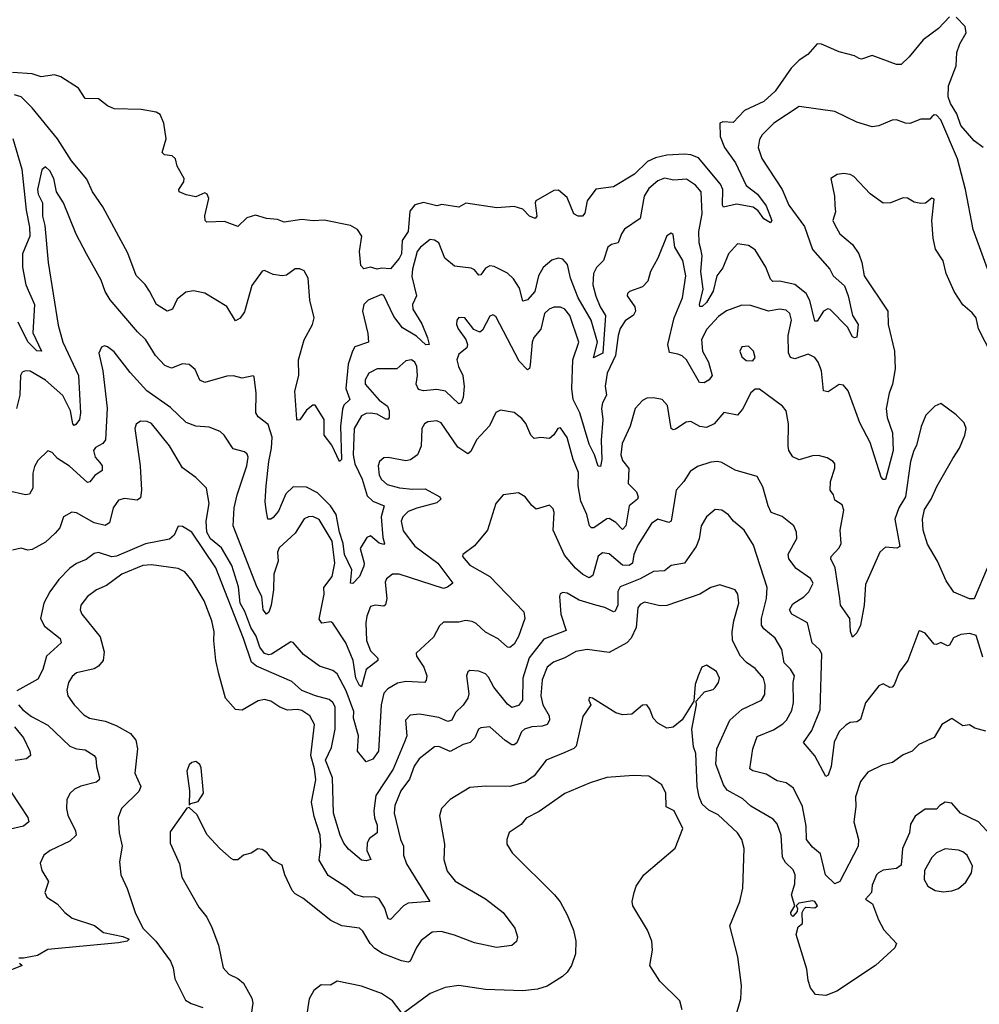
# Model space of a CAD drawing. Extents: x 1771496 to 1971148, y 471553 to 643630.
# Tile 341 of 656: x 1835368 to 1839709, y 566090 to 570544. Entities that reach past the tile are written whole.
import ezdxf

# ---------------------------------------------------------------- set-up
doc = ezdxf.new("R2010")
doc.units = 0

msp = doc.modelspace()

# ---------------------------------------------------------------- linework, layer by layer
at = {"layer": '0CON10XD'}
for points in [[(1839575, 570556.4), (1839525, 570503.8), (1839455, 570451.9), (1839392.1, 570375), (1839355, 570340.5), (1839335, 570341.5), (1839225, 570381.9), (1839175.9, 570365.9), (1839165, 570367.5), (1839145, 570380.8), (1839075, 570398.6), (1838995, 570432.5), (1838975, 570434), (1838933.2, 570386.8), (1838895, 570361.1), (1838858.8, 570325), (1838785, 570220), (1838735, 570173.9), (1838647.3, 570132.7), (1838595, 570079.4), (1838548.8, 570081.2), (1838535, 570076.2), (1838537.3, 570015), (1838556.8, 569965), (1838605.9, 569895.9), (1838654.2, 569794.2), (1838705.9, 569755), (1838745, 569701.4), (1838770.8, 569635), (1838765, 569624.2), (1838735, 569642.5), (1838709.1, 569679.1), (1838685.9, 569695.9), (1838610.9, 569709.1), (1838552.5, 569695), (1838547.5, 569705), (1838549.4, 569775), (1838539.2, 569799.2), (1838438.8, 569918.8), (1838405, 569932.3), (1838375, 569935.2), (1838295, 569930.8), (1838245, 569919.1), (1838207.8, 569902.2), (1838149.4, 569845), (1838055, 569787.5), (1837975, 569776.9), (1837935.3, 569724.7), (1837925, 569668.8), (1837914.6, 569655.4), (1837895, 569655.4), (1837875.3, 569665.3), (1837845, 569740), (1837805, 569773.3), (1837785, 569771.2), (1837703.8, 569725), (1837700, 569715), (1837706.9, 569655), (1837700, 569645), (1837674.7, 569654.7), (1837645, 569686), (1837605, 569698.8), (1837527.3, 569692.7), (1837386, 569714)], [(1839727.3, 569965), (1839686.3, 569996.3), (1839626.2, 570065), (1839607.7, 570117.7), (1839578.4, 570165), (1839567.8, 570195), (1839570.6, 570245), (1839604.7, 570335), (1839608, 570395), (1839621.8, 570435), (1839649.5, 570485), (1839645, 570513.1), (1839604, 570555)], [(1837386, 569714), (1837355, 569696.2), (1837277.5, 569707.5), (1837255, 569702.5), (1837195, 569716.9), (1837155, 569705.8), (1837133.1, 569676.9), (1837125.3, 569585.3), (1837099.1, 569545), (1837095.6, 569485), (1837085, 569463.8), (1837045, 569417.1), (1837005, 569420.5), (1836985, 569414.7), (1836955, 569423.8), (1836925, 569417.5), (1836911.7, 569431.7), (1836906, 569495), (1836916, 569565), (1836896.7, 569595), (1836865, 569613.3), (1836745, 569636.2), (1836696.4, 569633.6), (1836645, 569640), (1836565, 569628.6), (1836535, 569640), (1836485, 569644), (1836435, 569660), (1836395, 569648), (1836355, 569608), (1836295, 569630.6), (1836215, 569627.5), (1836207.5, 569635), (1836206.2, 569656.2), (1836223.8, 569735), (1836216.7, 569755), (1836205, 569761.2), (1836165, 569742.5), (1836121.7, 569751.7), (1836089.2, 569765), (1836088.6, 569775), (1836110.3, 569809.7), (1836112.9, 569825), (1836080.8, 569880.8), (1836072.5, 569915), (1836057.9, 569927.9), (1836022.6, 569932.6), (1836012.9, 569942.9), (1836030.6, 570005), (1836020.6, 570075), (1836002.9, 570115), (1835985, 570125.4), (1835917.7, 570137.7), (1835795, 570141.2), (1835765, 570154.4), (1835725, 570185.6), (1835665, 570187.8), (1835634.5, 570234.5), (1835554.4, 570285), (1835526.2, 570295), (1835465, 570286), (1835425, 570299.1), (1835335, 570304.8)], [(1839769.4, 569355), (1839680.9, 569595), (1839647.5, 569775), (1839610, 569915), (1839535, 570091.4), (1839515, 570112.5), (1839505, 570114), (1839495, 570103.8), (1839485, 570094.3), (1839445, 570093.3), (1839395, 570074), (1839375, 570075.3), (1839335, 570090.6), (1839315, 570089.2), (1839255, 570064), (1839225, 570058.8), (1839155, 570080.8), (1839055, 570128.1), (1838895, 570150.6), (1838780, 570075), (1838726.6, 570023.4), (1838715, 570001.2), (1838708.8, 569965), (1838725, 569916.4), (1838817.5, 569775), (1838847.1, 569705), (1838917.7, 569607.7), (1838954.8, 569504.8), (1839032.5, 569415), (1839047.9, 569385), (1839099.9, 569339.9), (1839115.5, 569295), (1839135.8, 569205.8), (1839161.7, 569165), (1839155, 569108.1), (1839145, 569104.7), (1839135, 569109.3), (1839113.5, 569153.5), (1839035, 569233.5), (1839024.6, 569235.4), (1839005, 569224.6), (1838975, 569180), (1838965, 569180), (1838943, 569273), (1838925.3, 569305), (1838875, 569345.8), (1838805, 569360.4), (1838775, 569359.2), (1838765, 569370), (1838743.9, 569425), (1838695, 569502.9), (1838665, 569522), (1838615, 569529.2), (1838574.7, 569485), (1838549.2, 569420.8), (1838522.6, 569385), (1838504.8, 569315.2), (1838475.5, 569265), (1838455, 569246.2), (1838445.7, 569245.7), (1838442.9, 569255), (1838459.5, 569325), (1838449.6, 569405), (1838455.7, 569475), (1838450, 569505), (1838441.9, 569535), (1838440.9, 569585), (1838455.9, 569665), (1838450.7, 569765), (1838425, 569795.4), (1838385, 569821.8), (1838327.9, 569817.9), (1838285, 569827.1), (1838255.5, 569815), (1838215, 569780), (1838193.2, 569745), (1838174.5, 569645), (1838104.1, 569595.9), (1838090, 569575), (1838075.9, 569534.1), (1838045, 569526.8), (1838028.5, 569515), (1838009.2, 569455), (1837977.4, 569422.6), (1837963.3, 569395), (1837960.8, 569345), (1837973.8, 569293.8), (1837994.4, 569244.4), (1838018.9, 569205), (1838006.6, 569035), (1837964.5, 569014.5), (1837981.6, 569085), (1837953.6, 569185), (1837895.1, 569285.1), (1837859.8, 569375), (1837846.8, 569436.8), (1837825, 569461.1), (1837804.5, 569464.5), (1837775, 569456.5), (1837736.7, 569423.3), (1837714.4, 569385.6), (1837698.8, 569315), (1837665, 569276.9), (1837645, 569270), (1837629.5, 569329.5), (1837602, 569372), (1837575, 569397.6), (1837515, 569427.7), (1837495, 569430.9), (1837475, 569420), (1837455, 569389.5), (1837445, 569388.5), (1837425, 569412.2), (1837409.8, 569419.8), (1837335, 569429.4), (1837291.1, 569465), (1837265, 569534.4), (1837245, 569546.7), (1837225, 569549.5), (1837181.9, 569515), (1837166.4, 569495), (1837144.7, 569415), (1837141.7, 569381.7), (1837162.5, 569295), (1837145.3, 569255), (1837146.9, 569235), (1837187.5, 569167.5), (1837213.3, 569105), (1837220, 569075), (1837205, 569073.4), (1837162.7, 569112.7), (1837100.5, 569150.5), (1837060.6, 569200.6), (1837015, 569295.6), (1837005, 569300), (1836945, 569274.4), (1836925.3, 569254.7), (1836918.9, 569225), (1836943.4, 569125), (1836945.5, 569085), (1836885, 569063.6), (1836873, 569045), (1836854, 568985), (1836844, 568875), (1836862, 568825), (1836835, 568799.7), (1836828, 568782), (1836819.8, 568705), (1836824.2, 568555), (1836815, 568545.8), (1836779.5, 568619.5), (1836746, 568665), (1836745.3, 568735), (1836705, 568800), (1836695, 568800.8), (1836665, 568776.9), (1836635, 568734.2), (1836625, 568732.5), (1836622.5, 568737.5), (1836612.8, 568862.8), (1836631.5, 568935), (1836629.5, 569005), (1836655.7, 569095), (1836692, 569165), (1836699.7, 569195), (1836680.8, 569275), (1836672.5, 569375), (1836655, 569407.1), (1836635, 569417.5), (1836615, 569417.5), (1836575, 569388.6), (1836555, 569384.4), (1836515, 569391.4), (1836475, 569408.8), (1836465, 569406.2), (1836418.7, 569341.3), (1836385, 569222.5), (1836365, 569192.9), (1836345, 569182), (1836305, 569247.1), (1836206.4, 569306.4), (1836155, 569317.1), (1836119.3, 569310.7), (1836080.9, 569279.1), (1836059.2, 569235), (1836035, 569225.6), (1835986.7, 569255), (1835955, 569316), (1835936.2, 569346.2), (1835895, 569386.2), (1835858.1, 569488.1), (1835745, 569697.1), (1835696.9, 569765), (1835671.7, 569821.7), (1835603.2, 569905), (1835539.1, 570005), (1835424.8, 570144.8), (1835375, 570195.4), (1835345, 570204.4)], [(1835337, 570007), (1835377.5, 569867.5), (1835397.1, 569682.9), (1835412.6, 569605), (1835413.4, 569565), (1835380.9, 569485), (1835381.2, 569425), (1835396.5, 569345), (1835435.7, 569255.7), (1835427.3, 569127.3), (1835466.7, 569045), (1835445, 569045.5), (1835405, 569087.1), (1835361.5, 569175)], [(1839795, 568972.5), (1839705.8, 569145), (1839694.6, 569194.6), (1839677.6, 569217.6), (1839635, 569254), (1839595.8, 569315), (1839559.2, 569395), (1839545, 569453.3), (1839510.6, 569505), (1839500, 569555), (1839494.5, 569635.5), (1839505, 569732.5), (1839495, 569736.7), (1839465.8, 569714.2), (1839445, 569712.5), (1839415, 569718), (1839385, 569736), (1839365, 569738), (1839307.5, 569715), (1839274.4, 569714.4), (1839215.8, 569755.8), (1839141.2, 569835), (1839125, 569844), (1839095, 569848), (1839066.1, 569843.9), (1839037.5, 569825), (1839054, 569745), (1839056.2, 569703.8), (1839058, 569675), (1839047.1, 569635), (1839055, 569616.2), (1839078.6, 569575), (1839135, 569527.1), (1839163.6, 569485), (1839178.2, 569445), (1839189.1, 569385), (1839295.7, 569225), (1839296.9, 569165), (1839326.2, 569045), (1839327.9, 568965), (1839316.7, 568895), (1839301.1, 568855), (1839288.4, 568785), (1839292.2, 568745), (1839316.8, 568675), (1839319.3, 568595), (1839285, 568463.3), (1839275, 568463.3), (1839264.6, 568474.6), (1839215, 568630.8), (1839169.4, 568720.6), (1839115.3, 568865), (1839095, 568890.6), (1839075, 568894.3), (1839025, 568860), (1839004.6, 568864.6), (1838995.9, 568955), (1838980.4, 568995), (1838965, 569015.5), (1838935, 569030.4), (1838875, 569010), (1838854.5, 569015), (1838846.4, 569036.4), (1838844.1, 569115), (1838859.6, 569185), (1838852.5, 569215), (1838835, 569229.6), (1838805, 569233.8), (1838755, 569224.6), (1838675, 569251.5), (1838635, 569252.5), (1838565, 569226.5), (1838529.2, 569200.8), (1838476, 569144), (1838452.8, 569097.2), (1838457, 569045), (1838483.7, 568995), (1838501.2, 568935), (1838487.5, 568915), (1838465, 568901.8), (1838442.7, 568902.7), (1838384.7, 569005), (1838365, 569023.5), (1838345, 569030.6), (1838308.2, 569038.2), (1838299.7, 569075), (1838328.7, 569195), (1838366.5, 569285), (1838382, 569385), (1838368.2, 569455), (1838331.4, 569515), (1838325, 569572.5), (1838315, 569578.8), (1838295, 569566.7), (1838254.4, 569465), (1838221.5, 569405), (1838209.6, 569360.4), (1838185, 569335.8), (1838127.5, 569315), (1838117.5, 569305), (1838116.7, 569295), (1838151.1, 569245), (1838154.1, 569225), (1838145, 569206.5), (1838107.7, 569182.3), (1838085, 569146.9), (1838075.2, 569114.8), (1838063.7, 569025), (1838025.2, 568945), (1838016, 568886), (1838023.1, 568845), (1838005, 568811.1), (1838000, 568785), (1838005.6, 568735), (1837998.8, 568641.2), (1838001.5, 568555), (1837995, 568523.3), (1837985, 568524), (1837969.1, 568575), (1837945, 568623.1), (1837902.1, 568765), (1837872.5, 568825), (1837866, 568875), (1837870.2, 569005), (1837897, 569085), (1837856.3, 569205), (1837835, 569234.6), (1837815, 569243.8), (1837785, 569243.3), (1837763.5, 569235), (1837742, 569215), (1837725.6, 569144.4), (1837694.1, 569105.9), (1837685.8, 569085), (1837678.1, 568981.9), (1837674.4, 568965.6), (1837665, 568960), (1837628.4, 568998.4), (1837521.7, 569201.7), (1837508, 569208), (1837495, 569202), (1837461.1, 569138.9), (1837449.4, 569130.6), (1837422.4, 569142.4), (1837382.5, 569195), (1837355, 569196.2), (1837346.1, 569183.9), (1837344.2, 569165), (1837351.4, 569145), (1837386.8, 569096.8), (1837394.5, 569075), (1837391.3, 569058.7), (1837355, 569030.8), (1837346.2, 569005), (1837352.8, 568975), (1837372.2, 568935), (1837379.4, 568885), (1837374.7, 568835.3), (1837365, 568810), (1837355, 568805.8), (1837295, 568863.1), (1837255, 568870.4), (1837194.6, 568864.6), (1837171.7, 568871.7), (1837161.1, 568895), (1837168, 568935), (1837164.6, 568974.6), (1837155.6, 568995), (1837140, 569005), (1837115, 569000.8), (1837075, 568964.5), (1836985, 568963.8), (1836948.1, 568945), (1836930.4, 568915), (1836931.5, 568895), (1836995, 568822.1), (1837031.3, 568795), (1837038.9, 568775), (1837040, 568745), (1837035, 568737.1), (1837025, 568737.5), (1836985, 568759.5), (1836955, 568764.3), (1836935, 568763), (1836915, 568752), (1836881, 568695), (1836877.3, 568575), (1836884.1, 568534.1), (1836917.1, 568465), (1836939.5, 568389.5), (1836965, 568365.7), (1837016.5, 568345), (1837002.7, 568295), (1837011.3, 568201.3), (1837019.2, 568175), (1837015, 568170), (1836995, 568176.4), (1836955, 568209.2), (1836938.5, 568201.5), (1836907.9, 568152.1), (1836926, 568086), (1836925, 568071.1), (1836905.3, 568025), (1836875, 567993.9), (1836864.1, 567995), (1836870.4, 568055), (1836837.6, 568125), (1836832, 568175), (1836814.9, 568225), (1836799.8, 568305), (1836774.1, 568344.1), (1836715, 568403.1), (1836665, 568428.5), (1836605, 568430.9), (1836571.7, 568398.3), (1836539.1, 568320.9), (1836515, 568292.1), (1836505, 568283.8), (1836490, 568285), (1836483.2, 568326.8), (1836478.9, 568365), (1836483.6, 568435), (1836495.2, 568544.8), (1836507.9, 568605), (1836509.8, 568655), (1836491.9, 568711.9), (1836447.5, 568747.5), (1836436.4, 568765), (1836437.8, 568855), (1836428.3, 568928.3), (1836425, 568932.5), (1836375, 568922.5), (1836335, 568932.2), (1836305, 568931.5), (1836205, 568902.5), (1836183.8, 568913.8), (1836161.4, 568961.4), (1836135, 568984.4), (1836105, 568987.8), (1836055, 568967.5), (1836025, 568980), (1835983.1, 569025), (1835939.1, 569095), (1835901.1, 569131.1), (1835777.3, 569277.3), (1835755.4, 569315), (1835736.1, 569366.1), (1835670.4, 569485), (1835623.8, 569573.8), (1835565.8, 569715), (1835535.2, 569765), (1835522.6, 569825), (1835505, 569860.5), (1835485, 569877.5), (1835468.9, 569865), (1835448.8, 569775), (1835451.1, 569755), (1835471.5, 569715), (1835471.4, 569655), (1835482.4, 569612.4), (1835497.3, 569445), (1835541.8, 569161.8), (1835563.9, 569085), (1835634.8, 568934.8), (1835642.5, 568765), (1835638.9, 568735), (1835622.3, 568712.3), (1835615, 568708.6), (1835608.6, 568715), (1835597.3, 568775), (1835563.4, 568843.4), (1835485, 568913.3), (1835415, 568954.2), (1835394.2, 568955.8), (1835380, 568950), (1835372.5, 568935), (1835369.2, 568845), (1835353.7, 568785)], [(1839589.3, 568559.3), (1839619.4, 568605), (1839644, 568665), (1839650, 568695), (1839640.7, 568720.7), (1839605, 568756.7), (1839535, 568807.5), (1839507.5, 568795), (1839466.7, 568755), (1839445.7, 568704.3), (1839425, 568617.5), (1839412.5, 568595), (1839398.5, 568545), (1839375.5, 568385), (1839345, 568336), (1839327.8, 568285), (1839349.1, 568160.9), (1839336.7, 568153.3), (1839285, 568157.1), (1839259.7, 568135), (1839195, 567988.8), (1839188.7, 567895), (1839172.5, 567805), (1839155, 567770.8), (1839135, 567750), (1839126.9, 567776.9), (1839123.2, 567835), (1839081.9, 567895), (1839078.8, 567925), (1839057.7, 568065), (1839037.5, 568105), (1839039.2, 568115), (1839075.5, 568155), (1839084.5, 568175), (1839080.5, 568235), (1839096.9, 568325), (1839089.2, 568349.2), (1839055, 568370), (1839050, 568395), (1839034.4, 568415), (1839035.6, 568454.4), (1839055.8, 568515), (1839056, 568535), (1839048.8, 568545), (1839021.7, 568561.7), (1838981.7, 568571.7), (1838955, 568570.8), (1838895, 568553.1), (1838865, 568567.1), (1838848.2, 568595), (1838844.7, 568614.7), (1838845.5, 568715.5), (1838836, 568775), (1838818.8, 568795), (1838715, 568872.5), (1838695, 568872), (1838675, 568856), (1838638.2, 568781.8), (1838615, 568755.6), (1838553.1, 568766.9), (1838509.1, 568715), (1838475, 568699.6), (1838445, 568703.8), (1838405, 568726), (1838382.9, 568722.9), (1838335, 568690.9), (1838325, 568688.5), (1838315, 568694.3), (1838298.2, 568798.2), (1838275, 568825.8), (1838235, 568834), (1838205, 568831.2), (1838185, 568821.2), (1838153.1, 568785), (1838129.1, 568705), (1838092.9, 568627.1), (1838087.1, 568575), (1838095, 568550), (1838123.5, 568513.5), (1838121.3, 568445), (1838158.7, 568408.7), (1838166.5, 568385), (1838162.5, 568375), (1838125.7, 568344.3), (1838110.3, 568255), (1838095, 568237.8), (1838065, 568270), (1838035, 568287.3), (1838025, 568286.4), (1837965, 568245.5), (1837955, 568245.7), (1837945.7, 568255), (1837933.2, 568305), (1837906, 568366), (1837894.8, 568435), (1837895.8, 568495), (1837872.2, 568555), (1837845, 568654), (1837815, 568697.5), (1837802, 568695), (1837784.5, 568665.5), (1837765, 568649.2), (1837725, 568653.3), (1837695, 568648.9), (1837680, 568665), (1837657.6, 568717.6), (1837640.2, 568740.2), (1837605, 568766.9), (1837543.2, 568776.8), (1837522.6, 568767.4), (1837492.8, 568707.2), (1837435, 568643.1), (1837409.7, 568590.3), (1837395, 568580.5), (1837349.7, 568609.7), (1837275, 568720), (1837255, 568728.9), (1837215, 568724.4), (1837200, 568715), (1837186.9, 568695), (1837184.2, 568615), (1837167.1, 568575), (1837136.5, 568553.5), (1837115, 568548.5), (1837035, 568563.6), (1837015, 568561.9), (1836995.7, 568545), (1836989.5, 568525), (1836995, 568484), (1837005, 568464.3), (1837031.1, 568441.1), (1837085.7, 568425.7), (1837145, 568419.5), (1837201.7, 568421.7), (1837269.4, 568385), (1837272.9, 568375), (1837255, 568358.2), (1837165, 568334.8), (1837125, 568319.2), (1837100.7, 568295), (1837094.1, 568275), (1837102.3, 568232.3), (1837155, 568161.8), (1837260, 568085), (1837328, 567995), (1837303.5, 567976.5), (1837285, 567970.8), (1837084.7, 568035.3), (1837053.9, 568036.1), (1837027.1, 568015), (1837020.9, 567999.1), (1837028.7, 567925), (1837022.5, 567897.5), (1837015, 567891.2), (1836975.7, 567895.7), (1836955, 567889.2), (1836938.5, 567845), (1836933.8, 567815), (1836936.8, 567735), (1836955, 567689.5), (1836988.9, 567655), (1836988.9, 567645), (1836934.8, 567605), (1836915, 567525.7), (1836905, 567531.5), (1836888.9, 567565), (1836876.4, 567645), (1836843.5, 567725), (1836785, 567814.6), (1836775, 567819.6), (1836735, 567814.6), (1836722.7, 567832.7), (1836745.3, 567945), (1836744.7, 567975.3), (1836781.4, 568025), (1836794.4, 568085.6), (1836781.1, 568185), (1836723.6, 568283.6), (1836694, 568296), (1836675, 568295.3), (1836655, 568286.2), (1836615, 568221.5), (1836541.2, 568155), (1836533.8, 568135), (1836537.5, 568095), (1836517.7, 568035), (1836516.7, 567965), (1836505.2, 567895), (1836495, 567864.3), (1836485, 567854.4), (1836470.3, 567875), (1836464.1, 567935), (1836442.5, 567975), (1836333.6, 568253.6), (1836339.1, 568335), (1836352.5, 568395), (1836396, 568525), (1836401.5, 568565), (1836397.9, 568577.9), (1836385, 568588.9), (1836333.3, 568603.3), (1836293.3, 568665), (1836275, 568681.1), (1836225, 568701.1), (1836165, 568704.4), (1836121.3, 568721.3), (1836049.9, 568789.9), (1835943.6, 568865), (1835867.4, 568947.4), (1835795, 569041.9), (1835765, 569064.2), (1835751.2, 569068.8), (1835737.7, 569062.3), (1835725.6, 569035), (1835744.7, 568955.3), (1835764, 568786), (1835756, 568644), (1835745, 568626.9), (1835710.9, 568609.1), (1835701.5, 568595), (1835709.1, 568565), (1835731.4, 568541.4), (1835741.8, 568525), (1835741.9, 568505), (1835708.2, 568481.8), (1835685, 568453.1), (1835675, 568450.6), (1835593.9, 568523.9), (1835538.6, 568558.6), (1835515, 568586.7), (1835495, 568593.3), (1835450.7, 568549.3), (1835435, 568523.3), (1835427.8, 568492.2), (1835427.5, 568425), (1835413.1, 568396.9), (1835395, 568394.4), (1835315, 568413.1)], [(1838685, 569000), (1838696, 569015), (1838688, 569045), (1838665, 569066.7), (1838635, 569063.8), (1838626, 569045), (1838635, 569018.8), (1838655, 569002), (1838685, 569000)], [(1839725, 567660), (1839695, 567758.6), (1839666.9, 567766.9), (1839625, 567762.8), (1839592.4, 567747.6), (1839575, 567713.8), (1839565, 567711.4), (1839535, 567727.1), (1839515, 567717.5), (1839505, 567719.2), (1839465, 567768), (1839440.7, 567779.3), (1839435, 567777.5), (1839385.8, 567645), (1839347.3, 567592.7), (1839324.3, 567535), (1839315, 567524.4), (1839305, 567523.3), (1839275, 567539.2), (1839255, 567531.2), (1839195, 567454), (1839171.9, 567378.1), (1839155, 567367.1), (1839125, 567364.5), (1839105, 567352.7), (1839075.7, 567324.3), (1839052.2, 567275), (1839039.4, 567165), (1839025, 567126.2), (1839015, 567120), (1838964.5, 567214.5), (1838914.3, 567274.3), (1838952, 567328), (1838988.6, 567421.4), (1838996.2, 567675), (1838985.6, 567695), (1838953.1, 567725), (1838931.8, 567815), (1838861.8, 567855), (1838850.9, 567875), (1838865, 567901.9), (1838915, 567932.7), (1838938.2, 567955), (1838957.1, 567995), (1838945, 568015.5), (1838881.3, 568061.3), (1838847.7, 568105), (1838845, 568126.2), (1838883.2, 568196.8), (1838881.9, 568225), (1838870, 568255), (1838816.8, 568296.8), (1838767.5, 568315), (1838753.9, 568345), (1838730.5, 568430.5), (1838705, 568476.9), (1838605, 568505.6), (1838545, 568540), (1838525, 568544.6), (1838495, 568542.3), (1838435, 568522.2), (1838400.6, 568499.4), (1838372.5, 568455), (1838337.5, 568415), (1838315, 568275.7), (1838305, 568269.1), (1838255, 568284.7), (1838226.9, 568265), (1838165, 568167.1), (1838146.3, 568125), (1838140.7, 568085), (1838125, 568074.8), (1838095, 568076.2), (1838035, 568127.9), (1838005, 568132.7), (1837985, 568117.1), (1837960.2, 568029.8), (1837945, 568019.1), (1837915, 568033.5), (1837882.1, 568062.1), (1837832.1, 568122.1), (1837782.1, 568235), (1837785.5, 568315), (1837781.1, 568331.1), (1837765, 568348), (1837705, 568330), (1837685, 568346), (1837655.3, 568385.3), (1837625, 568404), (1837555, 568393.8), (1837522, 568355), (1837484.3, 568235), (1837426.1, 568163.9), (1837373.3, 568125), (1837372, 568115), (1837405, 568076.4), (1837495.2, 568025.2), (1837649.5, 567865), (1837653.5, 567835), (1837625, 567754), (1837605, 567718.6), (1837585, 567704.2), (1837575, 567705.8), (1837533.1, 567743.1), (1837475, 567773.3), (1837432.9, 567812.9), (1837415, 567822.2), (1837385.4, 567825.4), (1837355, 567818), (1837285, 567817.8), (1837267.6, 567802.4), (1837240.1, 567749.9), (1837161.5, 567678.5), (1837163.1, 567665), (1837196.8, 567615), (1837210.5, 567575), (1837207.1, 567555), (1837198.8, 567545), (1837115, 567550), (1837076.7, 567543.3), (1837033.3, 567516.7), (1837015, 567496.9), (1837003.3, 567445), (1836991.1, 567235), (1836965, 567198.6), (1836935, 567187.1), (1836896.7, 567235), (1836900.4, 567305), (1836878.3, 567385), (1836879.3, 567415), (1836845, 567507.3), (1836805, 567584.5), (1836785, 567600), (1836725, 567619.5), (1836652, 567672), (1836605, 567726), (1836595, 567730), (1836506.8, 567673.2), (1836495, 567670), (1836476.2, 567676.2), (1836454, 567705), (1836437.7, 567755), (1836414.5, 567795), (1836386.9, 567866.9), (1836365.2, 567905), (1836358.5, 567978.5), (1836328.5, 568075), (1836280.8, 568155), (1836232, 568195), (1836214.3, 568225), (1836211.9, 568275), (1836225.3, 568355), (1836213.3, 568425), (1836165, 568473.1), (1836105, 568516.7), (1836045.9, 568615.9), (1835965, 568717.5), (1835945, 568726.9), (1835915, 568727.1), (1835895.4, 568714.6), (1835889.6, 568695), (1835912.4, 568525), (1835919.2, 568415), (1835915, 568381.2), (1835900, 568370), (1835842.8, 568377.2), (1835815, 568371.1), (1835790.9, 568335), (1835775, 568268), (1835755, 568256.2), (1835705, 568268.4), (1835625, 568312.5), (1835604.5, 568315.5), (1835565.7, 568295), (1835549.5, 568245), (1835529.2, 568220.8), (1835485, 568180.5), (1835425, 568146.7), (1835405, 568144.4), (1835375, 568152.9), (1835335, 568144.2)], [(1839745, 568063.3), (1839686.5, 567923.5), (1839665, 567924.5), (1839594.7, 567954.7), (1839558.9, 568005), (1839520.6, 568095), (1839475, 568171.2), (1839455.4, 568235), (1839452.2, 568285), (1839461.4, 568328.6), (1839491.8, 568375), (1839517.4, 568432.6), (1839589.3, 568559.3)], [(1839739.2, 567325), (1839688.9, 567338.9), (1839665, 567354.2), (1839635, 567350), (1839585, 567383.3), (1839540, 567355), (1839505, 567297.1), (1839435, 567264.4), (1839405, 567234.3), (1839365, 567218.6), (1839316.1, 567183.9), (1839269.1, 567170.9), (1839205, 567140), (1839172.2, 567097.8), (1839149.1, 567029.1), (1839150.7, 566985), (1839140.9, 566915), (1839162.1, 566835), (1839161.2, 566805), (1839078.9, 566645), (1839055, 566635.6), (1839012.7, 566675), (1838990.5, 566770.5), (1838955, 566800), (1838928, 566835), (1838926.7, 566895), (1838909.3, 566985), (1838868.2, 567068.2), (1838835, 567091.1), (1838795, 567100.4), (1838745, 567130.4), (1838685, 567145.6), (1838671.4, 567155), (1838684.6, 567245), (1838705, 567300.8), (1838778.4, 567331.6), (1838821.1, 567358.9), (1838837.3, 567375), (1838860.6, 567419.4), (1838869.4, 567455), (1838867.5, 567545), (1838873.5, 567575), (1838855, 567606), (1838826.1, 567635), (1838816.2, 567695), (1838786.5, 567746.5), (1838735, 567787.8), (1838724.6, 567805), (1838723.2, 567835), (1838746.8, 567925), (1838749.7, 567975), (1838687.1, 568167.1), (1838645.3, 568235.3), (1838597.8, 568275), (1838575, 568304.3), (1838544.5, 568324.5), (1838515, 568328.1), (1838475, 568294.3), (1838451.2, 568255), (1838441.5, 568195), (1838428.7, 568161.3), (1838375, 568085.5), (1838315.4, 568074.6), (1838285, 568050.7), (1838235, 568048.1), (1838175, 568014.8), (1838085, 567978.2), (1838073.5, 567956.5), (1838073.5, 567895), (1838062.4, 567867.6), (1838055, 567864.7), (1838015.1, 567885.1), (1837975.2, 567895.2), (1837898.5, 567918.5), (1837845, 567949.5), (1837825, 567952.5), (1837813.1, 567946.9), (1837809.4, 567935), (1837816.5, 567855), (1837839.6, 567780.4), (1837738.8, 567741.2), (1837672.7, 567657.3), (1837644, 567565), (1837642.5, 567465), (1837625, 567441.4), (1837595, 567433.1), (1837575, 567448.1), (1837513.1, 567525), (1837489.5, 567569.5), (1837475, 567584.4), (1837445, 567596.9), (1837405, 567600), (1837395.8, 567594.2), (1837389.4, 567575), (1837399.6, 567495), (1837396.1, 567475), (1837375, 567442.7), (1837339.4, 567410.6), (1837322.7, 567375), (1837305, 567369.7), (1837265, 567387.6), (1837177.2, 567402.8), (1837135, 567398.2), (1837113.8, 567375), (1837119.1, 567305), (1837109.9, 567280.1), (1837057, 567153), (1836978.8, 567035), (1836970.6, 566965), (1836973.4, 566933.4), (1836985, 566900), (1836985.3, 566865), (1836950.2, 566839.8), (1836939.3, 566820.7), (1836938.5, 566785), (1836957.1, 566745), (1836935, 566738.8), (1836915, 566742.5), (1836855, 566791.5), (1836835, 566818.5), (1836817.7, 566855), (1836787.5, 566955), (1836783.3, 567115), (1836751.6, 567195), (1836778.9, 567251.1), (1836794.8, 567335), (1836794.7, 567435), (1836784.5, 567454.5), (1836768, 567468), (1836705.6, 567485), (1836645, 567510), (1836599.5, 567549.5), (1836439, 567619), (1836417.1, 567637.1), (1836381, 567745), (1836254.8, 568065), (1836146.6, 568225), (1836105, 568251.9), (1836085, 568252), (1836067.7, 568212.3), (1836046.4, 568193.6), (1835936.6, 568173.4), (1835806.5, 568116.5), (1835784.7, 568114.7), (1835725, 568134.3), (1835705, 568128.6), (1835668.5, 568101.5), (1835625, 568084.5), (1835595, 568063.3), (1835545, 568011.1), (1835504.3, 567955.7), (1835476.9, 567905), (1835462.1, 567835), (1835481, 567801), (1835551.1, 567745), (1835555.6, 567725), (1835489.6, 567665), (1835472.5, 567605), (1835449.9, 567560.1), (1835355, 567508.5)], [(1837030, 566490), (1837020.7, 566525), (1836995, 566566.7), (1836975.4, 566575.4), (1836925, 566574.6), (1836885, 566586.5), (1836848.3, 566618.3), (1836763.2, 566673.2), (1836722.4, 566742.4), (1836730.7, 566805), (1836726.7, 566855), (1836700.2, 566940.2), (1836688.8, 567005), (1836707.3, 567105), (1836702.2, 567155), (1836684.8, 567215), (1836701.1, 567355), (1836680, 567395), (1836645, 567419.1), (1836625, 567424.1), (1836579.9, 567419.9), (1836545, 567433.8), (1836505, 567460.4), (1836475, 567468.2), (1836447.7, 567462.3), (1836375, 567420), (1836345, 567422.9), (1836298.9, 567475), (1836269.5, 567585), (1836255.6, 567645), (1836245.7, 567735), (1836248.1, 567775), (1836236.7, 567825), (1836202.2, 567915), (1836148.8, 568005), (1836115.6, 568045.6), (1836085, 568061.1), (1835965, 568077.1), (1835925, 568074.1), (1835830, 568035), (1835761.2, 567985), (1835715.9, 567964.1), (1835674.5, 567935), (1835644.4, 567895), (1835641.9, 567875), (1835650, 567855), (1835732.2, 567752.2), (1835750.9, 567685), (1835745.6, 567645), (1835725, 567619.4), (1835705, 567607.8), (1835625, 567589.4), (1835605, 567572.5), (1835588.5, 567545), (1835580.9, 567510.9), (1835585.6, 567485), (1835614.2, 567444.2), (1835658.8, 567398.8), (1835684, 567384), (1835755, 567370.9), (1835805, 567351.5), (1835870, 567315), (1835893.1, 567285), (1835901.5, 567245), (1835889.1, 567135), (1835915.5, 567075), (1835907.5, 567052.5), (1835829.2, 566975), (1835812.9, 566935), (1835817.8, 566865), (1835831.5, 566805), (1835820, 566735), (1835825.5, 566675), (1835855, 566613.3), (1835891.1, 566505), (1835924.8, 566435), (1835984.4, 566375), (1836050.6, 566285), (1836062.2, 566255), (1836070, 566205), (1836118.3, 566108.3), (1836143.2, 566093.2), (1836196.7, 566075)], [(1839762.1, 566855), (1839705, 566915.4), (1839624.2, 566955), (1839585, 567000), (1839555, 567004.2), (1839530.3, 566989.7), (1839515, 566973.1), (1839465, 566971.9), (1839419.5, 566940.5), (1839398.1, 566905), (1839392.9, 566865), (1839361.1, 566795), (1839355, 566718.8), (1839335, 566704.4), (1839275, 566696.5), (1839253.3, 566685), (1839243.6, 566675), (1839225, 566628.8), (1839222.2, 566595), (1839194, 566565), (1839225.6, 566545), (1839252.5, 566472.5), (1839277.5, 566427.5), (1839334.2, 566365), (1839327.1, 566345), (1839240, 566265), (1839065, 566149.4), (1839015, 566129.4), (1838968.8, 566135), (1838946.2, 566165), (1838935, 566197.5), (1838928.3, 566248.3), (1838880.8, 566405), (1838889.3, 566440.7), (1838910, 566455), (1838907.5, 566505), (1838915, 566520), (1838925, 566530), (1838965, 566526.7), (1838977.5, 566535), (1838965.6, 566555), (1838955, 566558.4), (1838892.7, 566547.3), (1838880, 566535), (1838887.5, 566525), (1838885, 566510), (1838865, 566487.5), (1838857.5, 566495), (1838856.7, 566505), (1838874, 566535), (1838860, 566585), (1838874.1, 566635), (1838875.9, 566675), (1838867.6, 566697.6), (1838832, 566732), (1838818.8, 566755), (1838813.2, 566855), (1838795, 566906.9), (1838777, 566927), (1838675.9, 566985.9), (1838639.9, 567019.9), (1838568, 567058), (1838552, 567082), (1838516.9, 567176.9), (1838522.4, 567245), (1838580.6, 567375), (1838635, 567423.5), (1838723.8, 567466.2), (1838739.2, 567490.8), (1838740.3, 567535), (1838732.5, 567565), (1838695, 567608.7), (1838656.1, 567636.1), (1838629.2, 567665), (1838592.8, 567735), (1838591.3, 567775), (1838598.8, 567825), (1838622, 567905), (1838616.9, 567945), (1838604.6, 567964.6), (1838535, 567987.1), (1838495, 567975.6), (1838445.4, 567944.6), (1838295, 567894.4), (1838265, 567891.9), (1838195, 567908.9), (1838175, 567897.8), (1838165, 567884), (1838157.1, 567795), (1838135, 567745.8), (1838115, 567725.7), (1838035, 567680.8), (1837935, 567694.8), (1837883.7, 567686.3), (1837835, 567657.8), (1837782.6, 567637.4), (1837754.3, 567615.7), (1837732.1, 567557.9), (1837725.6, 567485), (1837734.4, 567445), (1837762.8, 567395), (1837764.7, 567375.3), (1837754.1, 567355.9), (1837731.5, 567348.5), (1837684.8, 567345.2), (1837652.5, 567335), (1837638.3, 567321.7), (1837617, 567273), (1837605, 567263.6), (1837595, 567263.8), (1837563.9, 567283.9), (1837495, 567344.3), (1837455, 567340.8), (1837443.8, 567335), (1837426.9, 567295), (1837405.8, 567274.2), (1837375, 567265.3), (1837315, 567233.5), (1837265, 567255.6), (1837245, 567254.4), (1837175, 567200.6), (1837153.1, 567166.9), (1837131.3, 567108.7), (1837091.8, 567055), (1837065, 566989.2), (1837061.7, 566955), (1837091.4, 566835), (1837104.6, 566805), (1837104.1, 566765), (1837117.3, 566725), (1837223.3, 566555), (1837125, 566547.7), (1837104.7, 566535.3), (1837045, 566473.1), (1837035, 566476), (1837030, 566490)], [(1838604.2, 566025), (1838630.8, 566115), (1838634.2, 566175), (1838617.5, 566305), (1838580, 566445), (1838625.7, 566554.3), (1838640, 566615), (1838645.6, 566795), (1838635.6, 566835), (1838615.8, 566865.8), (1838527.6, 566947.6), (1838485, 566968.2), (1838455, 566994.6), (1838441.8, 567028.2), (1838432.9, 567075), (1838426.4, 567225), (1838416.8, 567255), (1838408.5, 567335), (1838430, 567445), (1838428.3, 567461.7), (1838466.4, 567503.6), (1838505, 567514.3), (1838515, 567522.5), (1838530, 567545), (1838533.8, 567565), (1838520, 567595), (1838475, 567623.3), (1838453.3, 567615), (1838436.7, 567575), (1838423.9, 567536.1), (1838418.3, 567461.7), (1838365, 567376.2), (1838325, 567343.3), (1838295, 567338.8), (1838255, 567361.2), (1838234.5, 567384.5), (1838219.4, 567425), (1838205, 567444), (1838185, 567443.8), (1838137.3, 567402.7), (1838095, 567400), (1838065, 567408), (1837960, 567475), (1837945, 567477.5), (1837942.5, 567465), (1837952.5, 567445), (1837915, 567392.5), (1837885, 567258), (1837875, 567247.5), (1837835, 567228.8), (1837749.2, 567195), (1837695, 567122.7), (1837654.8, 567095.2), (1837585, 567074.6), (1837476.6, 567076.6), (1837405, 567070), (1837315, 567015.8), (1837276, 566975), (1837267.7, 566942.3), (1837290, 566815), (1837287.1, 566745), (1837302.4, 566692.4), (1837337.6, 566647.6), (1837475, 566566.9), (1837555.3, 566505.3), (1837607.5, 566435), (1837620, 566395), (1837615.7, 566374.3), (1837594.4, 566355.6), (1837525, 566347.5), (1837425, 566367.7), (1837335, 566403.1), (1837275, 566420), (1837233.8, 566416.2), (1837185, 566378), (1837162.9, 566347.1), (1837135, 566285.7), (1837125, 566280), (1837095, 566286.7), (1837009.2, 566319.2), (1836975, 566341.9), (1836953.6, 566365), (1836921.1, 566421.1), (1836905, 566434.5), (1836825, 566445.4), (1836775, 566469.1), (1836649.3, 566569.3), (1836615, 566589.1), (1836601.2, 566605), (1836568.2, 566675), (1836555, 566720), (1836515, 566740), (1836486.4, 566776.4), (1836465, 566790), (1836445, 566792.5), (1836415, 566773.3), (1836380, 566765), (1836355, 566743.3), (1836335, 566743.3), (1836325, 566750), (1836274.1, 566794.1), (1836216.7, 566856.7), (1836168.8, 566948.8), (1836135, 566980), (1836125, 566977.5), (1836049.2, 566870.8), (1836048.8, 566818.8), (1836090.8, 566725), (1836102, 566665), (1836179.1, 566529.1), (1836214.4, 566484.4), (1836237, 566437), (1836266.9, 566356.9), (1836288.1, 566255), (1836315, 566226.7), (1836355, 566206.5), (1836380.9, 566185), (1836418.2, 566118.2), (1836422.5, 566095), (1836411.2, 566015)], [(1835362.7, 567445), (1835381.8, 567421.8), (1835421.5, 567391.5), (1835495, 567353.1), (1835595, 567258.2), (1835625, 567245.4), (1835665, 567241.2), (1835705, 567215.6), (1835712.9, 567202.9), (1835715.4, 567165), (1835729.1, 567115), (1835727.8, 567105), (1835715.8, 567095), (1835645, 567076.9), (1835616.6, 567063.4), (1835595, 567044), (1835581.1, 567015), (1835579.6, 566975), (1835585.4, 566945), (1835620.7, 566875), (1835623.8, 566855), (1835595, 566827.3), (1835505.8, 566785), (1835477.1, 566765), (1835461.3, 566728.7), (1835468.5, 566695), (1835499.2, 566645), (1835481.4, 566595), (1835490.8, 566575), (1835538, 566545), (1835572, 566505), (1835605, 566480), (1835706.6, 566446.6), (1835746.7, 566415), (1835835, 566396.9), (1835863.3, 566385), (1835854, 566376), (1835815, 566367.9), (1835495, 566338.5), (1835449.4, 566310.6), (1835385, 566298.8), (1835365, 566298.8)], [(1835345, 567345.8), (1835385.3, 567295), (1835414.1, 567235), (1835417.3, 567215), (1835399.5, 567200.5), (1835347.1, 567192.9)], [(1836135, 566990), (1836142.5, 566997.5), (1836175, 567006.7), (1836200, 567045), (1836189.3, 567159.3), (1836182.5, 567175), (1836165, 567187.5), (1836146.7, 567183.3), (1836135, 567172.5), (1836123.8, 567145), (1836136.2, 567055), (1836135, 566990)], [(1838365.6, 566065), (1838354, 566105), (1838263.8, 566195), (1838218.8, 566265), (1838231.2, 566335), (1838228, 566375), (1838208, 566425), (1838141.4, 566535), (1838138.1, 566555), (1838148.1, 566595), (1838157.5, 566625), (1838192, 566675), (1838333.1, 566796.9), (1838368.6, 566885), (1838328.9, 566965), (1838293, 566983), (1838291.2, 567045), (1838272.5, 567082.5), (1838215, 567122.5), (1838145, 567125.6), (1838025, 567116.2), (1837948.6, 567091.4), (1837835, 567043.5), (1837717.6, 566962.4), (1837658.6, 566931.4), (1837636.4, 566903.6), (1837583, 566867), (1837571.2, 566835), (1837572, 566815), (1837596, 566775), (1837787.1, 566585), (1837812.9, 566552.9), (1837845.5, 566495), (1837873.1, 566425), (1837884.4, 566375), (1837881.8, 566318.2), (1837864.5, 566265), (1837844.5, 566235), (1837823.1, 566215), (1837755, 566172.5), (1837710.9, 566159.1), (1837645, 566150.4), (1837475, 566156.2), (1837355, 566174.4), (1837293.4, 566166.6), (1837225, 566138.6), (1837105, 566049.2)], [(1835330.2, 567050.2), (1835405.6, 566935), (1835410, 566915), (1835385, 566895.5), (1835327.3, 566882.7)], [(1839545, 566598.6), (1839585, 566602.9), (1839615.5, 566614.5), (1839647.9, 566642.1), (1839674.3, 566685), (1839678.5, 566715), (1839655, 566764.2), (1839635, 566779.1), (1839615, 566787.1), (1839555, 566792.5), (1839515, 566774.4), (1839495, 566754), (1839461.9, 566695), (1839460, 566655), (1839476.2, 566625), (1839510, 566605), (1839545, 566598.6)], [(1835366.7, 566276.7), (1835380, 566265), (1835290.9, 566229.1)], [(1837093.8, 566053.8), (1837055, 566105.7), (1837005, 566139.4), (1836915, 566171.9), (1836805, 566194.2), (1836774.1, 566175.9), (1836732.3, 566177.7), (1836698.3, 566151.7), (1836678, 566115), (1836664.4, 566025.6)]]:
    msp.add_lwpolyline(points, dxfattribs=at)

doc.saveas('drawing.dxf')
